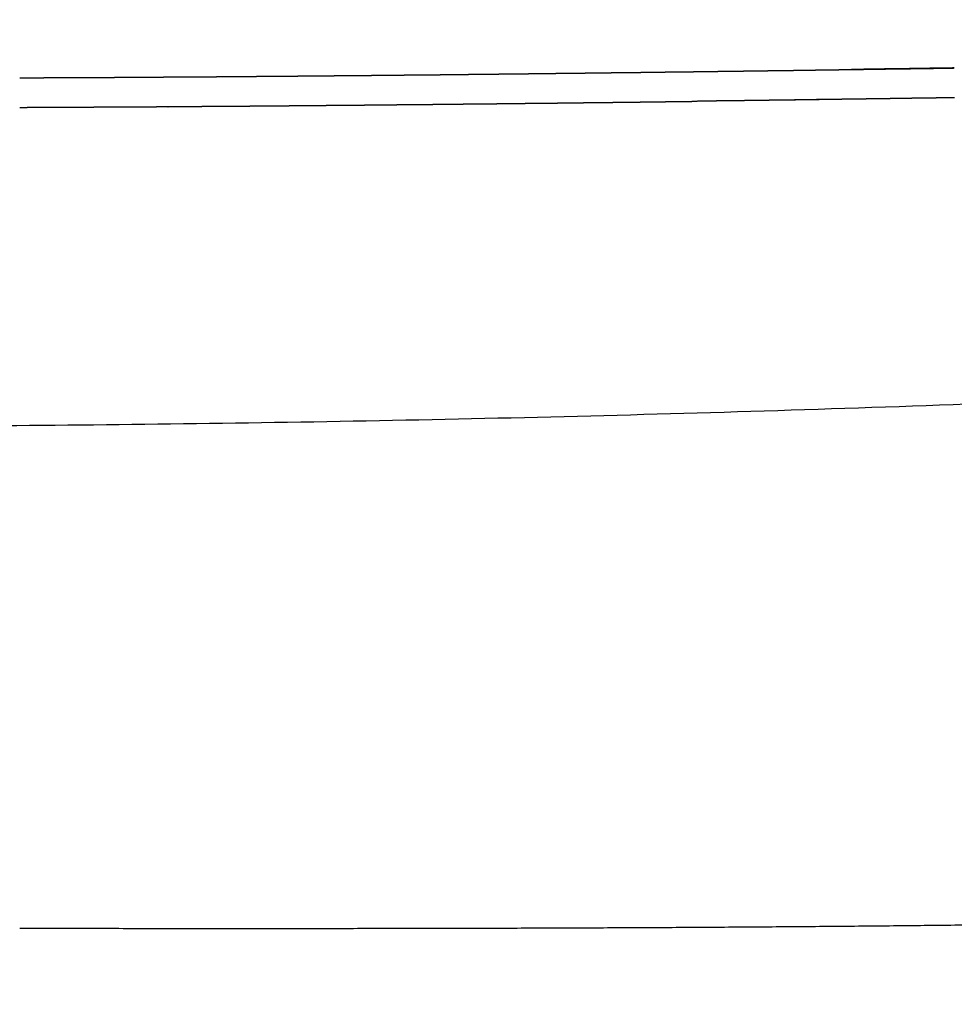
# Model space of a CAD drawing. Header units: millimetres. Extents: x -31695 to -21550, y -3481 to 7253.
# Tile 543 of 656: x -31130 to -31005, y 5373 to 5504. Entities that reach past the tile are written whole.
import ezdxf

# ---------------------------------------------------------------- set-up
doc = ezdxf.new("R2010")
doc.units = ezdxf.units.MM
doc.layers.add('2d', color=7, linetype='Continuous', true_color=0x000000)

msp = doc.modelspace()

# ---------------------------------------------------------------- linework, layer by layer
at = {"layer": '2d'}
for points, degree, knots in [([(-30699.37, 5561.54), (-30698.52, 5560.54), (-30696.33, 5557.23), (-30694.87, 5555.06), (-30693.6, 5552.68), (-30692.33, 5550.31), (-30691.24, 5547.71), (-30690.16, 5545.11), (-30689.24, 5542.27), (-30688.31, 5539.42), (-30687.55, 5536.33), (-30686.78, 5533.23), (-30686.86, 5533.17), (-30686.93, 5533.1), (-30686.31, 5529.74), (-30685.68, 5526.37), (-30685.18, 5522.72), (-30684.67, 5519.07), (-30684.28, 5515.11), (-30683.89, 5511.16), (-30683.6, 5506.89), (-30683.31, 5502.62), (-30683.1, 5498.02), (-30682.89, 5493.42), (-30682.75, 5488.47), (-30682.61, 5483.52), (-30682.52, 5478.21), (-30682.44, 5472.9), (-30682.39, 5467.21), (-30682.35, 5461.53), (-30682.33, 5455.45), (-30682.32, 5449.37), (-30682.32, 5442.88), (-30682.32, 5436.4), (-30682.32, 5429.5), (-30682.32, 5422.6), (-30682.32, 5415.3), (-30682.32, 5408), (-30682.32, 5400.34), (-30682.32, 5392.67), (-30682.32, 5384.67), (-30682.32, 5376.67), (-30682.32, 5368.35), (-30682.32, 5360.03), (-30682.32, 5351.43), (-30682.32, 5342.83), (-30682.32, 5333.97), (-30682.32, 5325.11), (-30682.32, 5316.02), (-30682.32, 5306.93), (-30682.32, 5297.64), (-30682.32, 5288.34), (-30682.32, 5278.87), (-30682.32, 5269.41), (-30682.32, 5259.79), (-30682.32, 5250.17), (-30682.32, 5240.44), (-30682.32, 5230.7), (-30682.32, 5220.87), (-30682.32, 5211.04), (-30682.32, 5201.14), (-30682.32, 5191.25), (-30682.32, 5181.31), (-30682.32, 5171.38), (-30682.32, 5161.43), (-30682.32, 5151.49), (-30682.32, 5141.56), (-30682.32, 5131.63), (-30682.32, 5121.74), (-30682.32, 5111.85), (-30682.32, 5102.03), (-30682.32, 5092.21), (-30682.32, 5082.48), (-30682.32, 5072.74), (-30682.32, 5063.12), (-30682.32, 5053.51), (-30682.32, 5044.02), (-30682.32, 5034.54), (-30682.32, 5025.23), (-30682.32, 5015.91), (-30682.32, 5006.78), (-30682.32, 4997.64), (-30682.32, 4988.72), (-30682.32, 4979.8), (-30682.32, 4971.12), (-30682.32, 4962.44), (-30682.32, 4954.01), (-30682.32, 4945.59), (-30682.32, 4937.45), (-30682.32, 4929.31), (-30682.32, 4921.47), (-30682.32, 4913.64), (-30682.32, 4906.14), (-30682.32, 4898.64), (-30682.32, 4891.5), (-30682.32, 4884.36), (-30682.32, 4877.6), (-30682.32, 4870.84), (-30682.32, 4864.48), (-30682.32, 4858.12), (-30682.33, 4852.15), (-30682.35, 4846.18), (-30682.39, 4840.6), (-30682.44, 4835.01), (-30682.52, 4829.79), (-30682.61, 4824.57), (-30682.75, 4819.71), (-30682.89, 4814.85), (-30683.1, 4810.33), (-30683.31, 4805.81), (-30683.6, 4801.63), (-30683.89, 4797.44), (-30684.28, 4793.57), (-30684.68, 4789.71), (-30685.18, 4786.14), (-30686.15, 4779.18), (-30686.78, 4775.91), (-30687.55, 4772.93), (-30688.32, 4769.94), (-30689.24, 4767.23), (-30690.16, 4764.51), (-30691.25, 4762.05), (-30692.33, 4759.59), (-30693.6, 4757.38), (-30694.87, 4755.16), (-30696.34, 4753.18), (-30697.8, 4751.2), (-30699.47, 4749.43), (-30701.15, 4747.67), (-30703.04, 4746.11), (-30704.94, 4744.56), (-30707.07, 4743.2), (-30709.21, 4741.83), (-30711.59, 4740.65), (-30713.97, 4739.47), (-30716.62, 4738.46), (-30719.27, 4737.45), (-30722.19, 4736.6), (-30725.12, 4735.74), (-30728.33, 4735.03), (-30738.73, 4733.29), (-30742.57, 4732.83), (-30746.41, 4732.36), (-30750.58, 4732), (-30754.75, 4731.63), (-30759.27, 4731.36), (-30763.79, 4731.09), (-30768.67, 4730.89), (-30773.55, 4730.7), (-30778.8, 4730.57), (-30784.05, 4730.44), (-30789.69, 4730.36), (-30795.33, 4730.28), (-30801.37, 4730.24), (-30807.41, 4730.2), (-30813.87, 4730.18), (-30820.32, 4730.17), (-30827.21, 4730.17), (-30834.09, 4730.17), (-30841.41, 4730.17), (-30848.73, 4730.17), (-30856.46, 4730.17), (-30864.18, 4730.17), (-30872.29, 4730.17), (-30880.39, 4730.17), (-30888.83, 4730.17), (-30897.28, 4730.17), (-30906.03, 4730.17), (-30914.79, 4730.17), (-30923.82, 4730.17), (-30932.84, 4730.17), (-30942.12, 4730.17), (-30951.39, 4730.18), (-30960.87, 4730.18), (-30970.35, 4730.18), (-30980, 4730.18), (-30989.66, 4730.18), (-30999.45, 4730.18), (-31009.25, 4730.18), (-31019.16, 4730.18), (-31029.06, 4730.18), (-31039.04, 4730.18), (-31049.03, 4730.18), (-31059.05, 4730.18), (-31069.07, 4730.18), (-31079.1, 4730.18), (-31089.14, 4730.18), (-31099.14, 4730.18), (-31109.15, 4730.18), (-31119.1, 4730.18), (-31129.05, 4730.18), (-31138.91, 4730.18), (-31148.77, 4730.18), (-31158.52, 4730.18), (-31168.27, 4730.18), (-31177.9, 4730.18), (-31187.53, 4730.18), (-31197.02, 4730.18), (-31206.51, 4730.18), (-31215.84, 4730.18), (-31225.17, 4730.18), (-31234.33, 4730.18), (-31243.49, 4730.18), (-31252.46, 4730.18), (-31261.43, 4730.18), (-31270.2, 4730.18), (-31278.96, 4730.18), (-31287.51, 4730.18), (-31296.05, 4730.18), (-31304.36, 4730.17), (-31312.67, 4730.17), (-31320.72, 4730.17), (-31328.78, 4730.17), (-31336.56, 4730.17), (-31344.34, 4730.17), (-31351.84, 4730.17), (-31359.34, 4730.17), (-31366.54, 4730.17), (-31373.73, 4730.17), (-31379.53, 4730.17), (-31385.32, 4730.17)], 2, [-72.510158, -72.510158, -72.510158, -72, -70, -70, -69, -69, -68, -68, -67, -67, -66, -66, -65, -65, -64, -64, -63, -63, -62, -62, -61, -61, -60, -60, -59, -59, -58, -58, -57, -57, -56, -56, -55, -55, -54, -54, -53, -53, -52, -52, -51, -51, -50, -50, -49, -49, -48, -48, -47, -47, -46, -46, -45, -45, -44, -44, -43, -43, -42, -42, -41, -41, -40, -40, -39, -39, -38, -38, -37, -37, -36, -36, -35, -35, -34, -34, -33, -33, -32, -32, -31, -31, -30, -30, -29, -29, -28, -28, -27, -27, -26, -26, -25, -25, -24, -24, -23, -23, -22, -22, -21, -21, -20, -20, -19, -19, -18, -18, -17, -17, -16, -16, -15, -15, -14, -12, -12, -11, -11, -10, -10, -9, -9, -8, -8, -7, -7, -6, -6, -5, -5, -4, -4, -3, -3, -2, -2, -1, 0.25, 2, 2, 3, 3, 4, 4, 5, 5, 6, 6, 7, 7, 8, 8, 9, 9, 10, 10, 11, 11, 12, 12, 13, 13, 14, 14, 15, 15, 16, 16, 17, 17, 18, 18, 19, 19, 20, 20, 21, 21, 22, 22, 23, 23, 24, 24, 25, 25, 26, 26, 27, 27, 28, 28, 29, 29, 30, 30, 31, 31, 32, 32, 33, 33, 34, 34, 35, 35, 36, 36, 37, 37, 38, 38, 39, 39, 40, 40, 41, 41, 41.842249, 41.842249, 41.842249]), ([(-31004.68, 5494.01), (-31004.93, 5494), (-31005.19, 5494), (-31005.44, 5494), (-31005.69, 5493.99), (-31005.95, 5493.99), (-31006.2, 5493.98), (-31006.46, 5493.98), (-31006.71, 5493.98), (-31006.96, 5493.97), (-31007.22, 5493.97), (-31007.47, 5493.97), (-31007.73, 5493.96), (-31007.98, 5493.96), (-31008.24, 5493.95), (-31008.49, 5493.95), (-31008.75, 5493.95), (-31009, 5493.94), (-31009.26, 5493.94), (-31009.51, 5493.94), (-31009.77, 5493.93), (-31010.02, 5493.93), (-31010.28, 5493.93), (-31010.53, 5493.92), (-31010.79, 5493.92), (-31011.04, 5493.91), (-31011.3, 5493.91), (-31011.55, 5493.91), (-31011.81, 5493.9), (-31012.06, 5493.9), (-31012.32, 5493.9), (-31012.57, 5493.89), (-31012.83, 5493.89), (-31013.08, 5493.89), (-31013.34, 5493.88), (-31013.59, 5493.88), (-31013.85, 5493.87), (-31014.1, 5493.87), (-31014.36, 5493.87), (-31014.61, 5493.86), (-31014.87, 5493.86), (-31015.13, 5493.86), (-31015.38, 5493.85), (-31015.64, 5493.85), (-31015.89, 5493.85), (-31016.15, 5493.84), (-31016.41, 5493.84), (-31016.66, 5493.83), (-31016.92, 5493.83), (-31017.18, 5493.83), (-31017.43, 5493.82), (-31017.69, 5493.82), (-31017.94, 5493.82), (-31018.2, 5493.81), (-31018.46, 5493.81), (-31018.71, 5493.81), (-31018.97, 5493.8), (-31019.23, 5493.8), (-31019.48, 5493.8), (-31019.74, 5493.79), (-31020, 5493.79), (-31020.25, 5493.78), (-31020.51, 5493.78), (-31020.77, 5493.78), (-31021.02, 5493.77), (-31021.28, 5493.77), (-31021.54, 5493.77), (-31021.79, 5493.76), (-31022.05, 5493.76), (-31022.31, 5493.76), (-31022.56, 5493.75), (-31022.82, 5493.75), (-31023.08, 5493.75), (-31023.34, 5493.74), (-31023.59, 5493.74), (-31023.85, 5493.74), (-31024.11, 5493.73), (-31024.37, 5493.73), (-31024.62, 5493.72), (-31024.88, 5493.72), (-31025.14, 5493.72), (-31025.4, 5493.71), (-31025.65, 5493.71), (-31025.91, 5493.71), (-31026.17, 5493.7), (-31026.43, 5493.7), (-31026.69, 5493.7), (-31026.94, 5493.69), (-31027.2, 5493.69), (-31027.46, 5493.69), (-31027.72, 5493.68), (-31027.97, 5493.68), (-31028.23, 5493.68), (-31028.49, 5493.67), (-31028.75, 5493.67), (-31029.01, 5493.67), (-31029.26, 5493.66), (-31029.52, 5493.66), (-31029.78, 5493.65), (-31030.04, 5493.65), (-31030.3, 5493.65), (-31030.55, 5493.64), (-31030.81, 5493.64), (-31031.07, 5493.64), (-31031.33, 5493.63), (-31031.59, 5493.63), (-31031.85, 5493.63), (-31032.11, 5493.62), (-31032.36, 5493.62), (-31032.62, 5493.62), (-31032.88, 5493.61), (-31033.14, 5493.61), (-31033.4, 5493.61), (-31033.66, 5493.6), (-31033.92, 5493.6), (-31034.18, 5493.6), (-31034.43, 5493.59), (-31034.69, 5493.59), (-31034.95, 5493.59), (-31035.21, 5493.58), (-31035.47, 5493.58), (-31035.73, 5493.58), (-31035.99, 5493.57), (-31036.25, 5493.57), (-31036.51, 5493.57), (-31036.76, 5493.56), (-31037.02, 5493.56), (-31037.28, 5493.56), (-31037.54, 5493.55), (-31037.8, 5493.55), (-31038.06, 5493.55), (-31038.32, 5493.54), (-31038.58, 5493.54), (-31038.84, 5493.54), (-31039.07, 5493.53)], 2, [195.981782, 195.981782, 195.981782, 196.996603, 196.996603, 198.011424, 198.011424, 199.026246, 199.026246, 200.041067, 200.041067, 201.055888, 201.055888, 202.07071, 202.07071, 203.085531, 203.085531, 204.100352, 204.100352, 205.115174, 205.115174, 206.129995, 206.129995, 207.144816, 207.144816, 208.159638, 208.159638, 209.174459, 209.174459, 210.18928, 210.18928, 211.204102, 211.204102, 212.218923, 212.218923, 213.233744, 213.233744, 214.248566, 214.248566, 215.263387, 215.263387, 216.278208, 216.278208, 217.29303, 217.29303, 218.307851, 218.307851, 219.322672, 219.322672, 220.337494, 220.337494, 221.352315, 221.352315, 222.367136, 222.367136, 223.381958, 223.381958, 224.396779, 224.396779, 225.4116, 225.4116, 226.426422, 226.426422, 227.441243, 227.441243, 228.456064, 228.456064, 229.470886, 229.470886, 230.485707, 230.485707, 231.500528, 231.500528, 232.51535, 232.51535, 233.530171, 233.530171, 234.544992, 234.544992, 235.559814, 235.559814, 236.574635, 236.574635, 237.589456, 237.589456, 238.604278, 238.604278, 239.619099, 239.619099, 240.633921, 240.633921, 241.648742, 241.648742, 242.663563, 242.663563, 243.678385, 243.678385, 244.693206, 244.693206, 245.708027, 245.708027, 246.722849, 246.722849, 247.73767, 247.73767, 248.752491, 248.752491, 249.767313, 249.767313, 250.782134, 250.782134, 251.796955, 251.796955, 252.811777, 252.811777, 253.826598, 253.826598, 254.841419, 254.841419, 255.856241, 255.856241, 256.871062, 256.871062, 257.885883, 257.885883, 258.900705, 258.900705, 259.915526, 259.915526, 260.930347, 260.930347, 261.945169, 261.945169, 262.95999, 262.95999, 263.974811, 263.974811, 263.974811]), ([(-30754.24, 5432.6), (-30754.31, 5432.27), (-30754.39, 5431.93), (-30754.46, 5431.59), (-30754.53, 5431.25), (-30754.6, 5430.92), (-30754.77, 5430.24), (-30754.94, 5429.56), (-30755.11, 5428.88), (-30755.29, 5428.2), (-30755.46, 5427.52), (-30755.65, 5426.88), (-30755.84, 5426.25), (-30756.03, 5425.61), (-30756.22, 5424.97), (-30756.41, 5424.33), (-30756.62, 5423.73), (-30756.83, 5423.13), (-30757.04, 5422.53), (-30757.25, 5421.94), (-30757.47, 5421.34), (-30757.7, 5420.78), (-30757.94, 5420.22), (-30758.18, 5419.66), (-30758.41, 5419.1), (-30758.65, 5418.54), (-30758.91, 5418.02), (-30759.18, 5417.49), (-30759.44, 5416.97), (-30759.71, 5416.45), (-30759.97, 5415.93), (-30760.26, 5415.44), (-30760.56, 5414.96), (-30760.85, 5414.47), (-30761.14, 5413.98), (-30761.44, 5413.5), (-30761.52, 5413.39), (-30761.6, 5413.28), (-30761.68, 5413.17), (-30761.76, 5413.06), (-30761.84, 5412.95), (-30761.9, 5412.84), (-30761.97, 5412.74), (-30762.04, 5412.63), (-30762.1, 5412.52), (-30762.17, 5412.42), (-30762.5, 5411.97), (-30762.83, 5411.53), (-30763.16, 5411.09), (-30763.49, 5410.64), (-30763.82, 5410.2), (-30764.19, 5409.79), (-30764.55, 5409.39), (-30764.92, 5408.98), (-30765.28, 5408.57), (-30765.65, 5408.16), (-30767.48, 5406.12), (-30769.31, 5404.08), (-30774.74, 5401.97), (-30777.15, 5400.4), (-30779.68, 5399.06), (-30783.91, 5396.82), (-30788.98, 5394.96), (-30794.69, 5393.45), (-30806.93, 5391.02), (-30820, 5389.67), (-30828.33, 5389.11), (-30851.75, 5387.92), (-30895.06, 5385.99), (-30921.1, 5385), (-30974.66, 5383.48), (-31038.53, 5382.94), (-31068.27, 5382.84), (-31098.87, 5382.84), (-31129.73, 5382.89)], 5, [-9.934132, -9.934132, -9.934132, -9.934132, -9.934132, -9.934132, -9.465336, -9.465336, -9.465336, -9.465336, -9.465336, -8.465336, -8.465336, -8.465336, -8.465336, -8.465336, -7.465336, -7.465336, -7.465336, -7.465336, -7.465336, -6.465336, -6.465336, -6.465336, -6.465336, -6.465336, -5.465336, -5.465336, -5.465336, -5.465336, -5.465336, -4.465336, -4.465336, -4.465336, -4.465336, -4.465336, -3.465336, -3.465336, -3.465336, -3.465336, -3.465336, -3.221575, -3.221575, -3.221575, -3.221575, -3.221575, -3, -3, -3, -3, -3, -2, -2, -2, -2, -2, -1, -1, -1, -1, -1, 0, 0, 0, 0, 0, 9.082485, 9.082485, 9.082485, 18.164971, 18.164971, 18.164971, 27.247456, 27.247456, 27.247456, 34.477802, 34.477802, 34.477802, 34.477802, 34.477802, 34.477802])]:
    msp.add_open_spline(points, degree=degree, knots=knots, dxfattribs=at)
at = {"layer": '2d', "linetype": 'Continuous'}
for points, knots in [([(-31039.14, 5497.5), (-31038.88, 5497.5), (-31038.62, 5497.51), (-31038.36, 5497.51), (-31038.1, 5497.51), (-31037.84, 5497.52), (-31037.58, 5497.52), (-31037.32, 5497.52), (-31037.06, 5497.53), (-31036.8, 5497.53), (-31036.55, 5497.53), (-31036.29, 5497.54), (-31036.03, 5497.54), (-31035.77, 5497.55), (-31035.51, 5497.55), (-31035.25, 5497.55), (-31034.99, 5497.56), (-31034.73, 5497.56), (-31034.48, 5497.56), (-31034.22, 5497.57), (-31033.96, 5497.57), (-31033.7, 5497.57), (-31033.44, 5497.58), (-31033.18, 5497.58), (-31032.92, 5497.58), (-31032.66, 5497.59), (-31032.41, 5497.59), (-31032.15, 5497.59), (-31031.89, 5497.6), (-31031.63, 5497.6), (-31031.37, 5497.6), (-31031.11, 5497.61), (-31030.86, 5497.61), (-31030.6, 5497.61), (-31030.34, 5497.62), (-31030.08, 5497.62), (-31029.82, 5497.62), (-31029.57, 5497.63), (-31029.31, 5497.63), (-31029.05, 5497.64), (-31028.79, 5497.64), (-31028.53, 5497.64), (-31028.28, 5497.65), (-31028.02, 5497.65), (-31027.76, 5497.65), (-31027.5, 5497.66), (-31027.25, 5497.66), (-31026.99, 5497.66), (-31026.73, 5497.67), (-31026.47, 5497.67), (-31026.21, 5497.67), (-31025.96, 5497.68), (-31025.7, 5497.68), (-31025.44, 5497.68), (-31025.18, 5497.69), (-31024.93, 5497.69), (-31024.67, 5497.69), (-31024.41, 5497.7), (-31024.15, 5497.7), (-31023.9, 5497.71), (-31023.64, 5497.71), (-31023.38, 5497.71), (-31023.13, 5497.72), (-31022.87, 5497.72), (-31022.61, 5497.72), (-31022.35, 5497.73), (-31022.1, 5497.73), (-31021.84, 5497.73), (-31021.58, 5497.74), (-31021.33, 5497.74), (-31021.07, 5497.74), (-31020.81, 5497.75), (-31020.56, 5497.75), (-31020.3, 5497.76), (-31020.04, 5497.76), (-31019.79, 5497.76), (-31019.53, 5497.77), (-31019.28, 5497.77), (-31019.02, 5497.77), (-31018.76, 5497.78), (-31018.51, 5497.78), (-31018.25, 5497.78), (-31017.99, 5497.79), (-31017.74, 5497.79), (-31017.48, 5497.8), (-31017.23, 5497.8), (-31016.97, 5497.8), (-31016.71, 5497.81), (-31016.46, 5497.81), (-31016.2, 5497.81), (-31015.94, 5497.82), (-31015.69, 5497.82), (-31015.43, 5497.82), (-31015.18, 5497.83), (-31014.92, 5497.83), (-31014.67, 5497.84), (-31014.41, 5497.84), (-31014.15, 5497.84), (-31013.9, 5497.85), (-31013.64, 5497.85), (-31013.39, 5497.85), (-31013.13, 5497.86), (-31012.88, 5497.86), (-31012.62, 5497.86), (-31012.37, 5497.87), (-31012.11, 5497.87), (-31011.86, 5497.88), (-31011.6, 5497.88), (-31011.35, 5497.88), (-31011.09, 5497.89), (-31010.84, 5497.89), (-31010.58, 5497.89), (-31010.33, 5497.9), (-31010.08, 5497.9), (-31009.82, 5497.9), (-31009.57, 5497.91), (-31009.31, 5497.91), (-31009.06, 5497.92), (-31008.8, 5497.92), (-31008.55, 5497.92), (-31008.29, 5497.93), (-31008.04, 5497.93), (-31007.78, 5497.93), (-31007.53, 5497.94), (-31007.27, 5497.94), (-31007.02, 5497.95), (-31006.77, 5497.95), (-31006.51, 5497.95), (-31006.26, 5497.96), (-31006, 5497.96), (-31005.75, 5497.96), (-31005.5, 5497.97), (-31005.24, 5497.97), (-31004.99, 5497.97), (-31004.71, 5497.99), (-31004.96, 5497.98), (-31005.21, 5497.98), (-31005.47, 5497.98), (-31005.72, 5497.97), (-31005.97, 5497.97), (-31006.23, 5497.96), (-31006.48, 5497.96), (-31006.73, 5497.96), (-31006.99, 5497.95), (-31007.24, 5497.95), (-31007.5, 5497.94), (-31007.75, 5497.94), (-31008.01, 5497.94), (-31008.26, 5497.93), (-31008.52, 5497.93), (-31008.77, 5497.93), (-31009.02, 5497.92), (-31009.28, 5497.92), (-31009.53, 5497.91), (-31009.79, 5497.91), (-31010.04, 5497.91), (-31010.3, 5497.9), (-31010.55, 5497.9), (-31010.81, 5497.89), (-31011.06, 5497.89), (-31011.32, 5497.89), (-31011.57, 5497.88), (-31011.83, 5497.88), (-31012.08, 5497.88), (-31012.34, 5497.87), (-31012.59, 5497.87), (-31012.85, 5497.86), (-31013.1, 5497.86), (-31013.36, 5497.86), (-31013.61, 5497.85), (-31013.87, 5497.85), (-31014.12, 5497.85), (-31014.38, 5497.84), (-31014.63, 5497.84), (-31014.89, 5497.83), (-31015.15, 5497.83), (-31015.4, 5497.83), (-31015.66, 5497.82), (-31015.91, 5497.82), (-31016.17, 5497.82), (-31016.43, 5497.81), (-31016.68, 5497.81), (-31016.94, 5497.8), (-31017.2, 5497.8), (-31017.45, 5497.8), (-31017.71, 5497.79), (-31017.96, 5497.79), (-31018.22, 5497.79), (-31018.48, 5497.78)], [224, 224, 224, 225, 225, 226, 226, 227, 227, 228, 228, 229, 229, 230, 230, 231, 231, 232, 232, 233, 233, 234, 234, 235, 235, 236, 236, 237, 237, 238, 238, 239, 239, 240, 240, 241, 241, 242, 242, 243, 243, 244, 244, 245, 245, 246, 246, 247, 247, 248, 248, 249, 249, 250, 250, 251, 251, 252, 252, 253, 253, 254, 254, 255, 255, 256, 256, 257, 257, 258, 258, 259, 259, 260, 260, 261, 261, 262, 262, 263, 263, 264, 264, 265, 265, 266, 266, 267, 267, 268, 268, 269, 269, 270, 270, 271, 271, 272.000586, 272.000586, 273, 273, 274, 274, 275, 275, 276, 276, 277, 277, 278, 278, 279, 279, 280, 280, 281, 281, 282, 282, 283, 283, 284, 284, 285, 285, 286, 286, 287, 287, 288, 288, 289, 289, 290, 290, 292, 292, 293, 293, 294, 294, 295, 295, 296, 296, 297, 297, 298, 298, 299, 299, 300, 300, 301, 301, 302, 302, 303, 303, 304, 304, 305, 305, 306, 306, 307, 307, 308, 308, 309, 309, 310, 310, 311, 311, 312, 312, 313, 313, 314, 314, 315, 315, 316, 316, 317, 317, 318, 318, 319, 319, 319]), ([(-31129.73, 5496.67), (-31129.59, 5496.67), (-31129.46, 5496.67), (-31129.2, 5496.67), (-31128.94, 5496.68), (-31128.69, 5496.68), (-31128.43, 5496.68), (-31128.18, 5496.68), (-31127.92, 5496.68), (-31127.67, 5496.68), (-31127.41, 5496.68), (-31127.15, 5496.68), (-31126.9, 5496.68), (-31126.64, 5496.69), (-31126.39, 5496.69), (-31126.13, 5496.69), (-31125.87, 5496.69), (-31125.62, 5496.69), (-31125.36, 5496.69), (-31125.11, 5496.69), (-31124.85, 5496.69), (-31124.59, 5496.69), (-31124.34, 5496.7), (-31124.08, 5496.7), (-31123.82, 5496.7), (-31123.57, 5496.7), (-31123.31, 5496.7), (-31123.06, 5496.7), (-31122.8, 5496.7), (-31122.54, 5496.7), (-31122.29, 5496.71), (-31122.03, 5496.71), (-31121.77, 5496.71), (-31121.52, 5496.71), (-31121.26, 5496.71), (-31121, 5496.71), (-31120.74, 5496.71), (-31120.49, 5496.72), (-31120.23, 5496.72), (-31119.97, 5496.72), (-31119.72, 5496.72), (-31119.46, 5496.72), (-31119.2, 5496.72), (-31118.94, 5496.72), (-31118.69, 5496.73), (-31118.43, 5496.73), (-31118.17, 5496.73), (-31117.91, 5496.73), (-31117.66, 5496.73), (-31117.4, 5496.73), (-31117.14, 5496.73), (-31116.88, 5496.74), (-31116.63, 5496.74), (-31116.37, 5496.74), (-31116.11, 5496.74), (-31115.85, 5496.74), (-31115.6, 5496.74), (-31115.34, 5496.74), (-31115.08, 5496.75), (-31114.82, 5496.75), (-31114.57, 5496.75), (-31114.31, 5496.75), (-31114.05, 5496.75), (-31113.79, 5496.75), (-31113.53, 5496.76), (-31113.28, 5496.76), (-31113.02, 5496.76), (-31112.76, 5496.76), (-31112.5, 5496.76), (-31112.24, 5496.76), (-31111.99, 5496.77), (-31111.73, 5496.77), (-31111.47, 5496.77), (-31111.21, 5496.77), (-31110.95, 5496.77), (-31110.69, 5496.77), (-31110.43, 5496.78), (-31110.18, 5496.78), (-31109.92, 5496.78), (-31109.66, 5496.78), (-31109.4, 5496.78), (-31109.14, 5496.78), (-31108.88, 5496.79), (-31108.62, 5496.79), (-31108.37, 5496.79), (-31108.11, 5496.79), (-31107.85, 5496.79), (-31107.59, 5496.79), (-31107.33, 5496.8), (-31107.07, 5496.8), (-31106.81, 5496.8), (-31106.56, 5496.8), (-31106.3, 5496.8), (-31106.04, 5496.81), (-31105.78, 5496.81), (-31105.52, 5496.81), (-31105.26, 5496.81), (-31105, 5496.81), (-31104.74, 5496.82), (-31104.48, 5496.82), (-31104.22, 5496.82), (-31103.96, 5496.82), (-31103.7, 5496.82), (-31103.45, 5496.82), (-31103.19, 5496.83), (-31102.93, 5496.83), (-31102.67, 5496.83), (-31102.41, 5496.83), (-31102.15, 5496.83), (-31101.89, 5496.84), (-31101.63, 5496.84), (-31101.37, 5496.84), (-31101.11, 5496.84), (-31100.85, 5496.84), (-31100.59, 5496.85), (-31100.33, 5496.85), (-31100.07, 5496.85), (-31099.81, 5496.85), (-31099.55, 5496.85), (-31099.29, 5496.86), (-31099.03, 5496.86), (-31098.77, 5496.86), (-31098.52, 5496.86), (-31098.26, 5496.86), (-31098, 5496.87), (-31097.74, 5496.87), (-31097.48, 5496.87), (-31097.22, 5496.87), (-31096.96, 5496.88), (-31096.7, 5496.88), (-31096.44, 5496.88), (-31096.18, 5496.88), (-31095.92, 5496.88), (-31095.66, 5496.89), (-31095.4, 5496.89), (-31095.14, 5496.89), (-31094.88, 5496.89), (-31094.62, 5496.9), (-31094.36, 5496.9), (-31094.1, 5496.9), (-31093.84, 5496.9), (-31093.58, 5496.9), (-31093.32, 5496.91), (-31093.06, 5496.91), (-31092.8, 5496.91), (-31092.53, 5496.91), (-31092.27, 5496.92), (-31092.01, 5496.92), (-31091.75, 5496.92), (-31091.49, 5496.92), (-31091.23, 5496.92), (-31090.97, 5496.93), (-31090.71, 5496.93), (-31090.45, 5496.93), (-31090.19, 5496.93), (-31089.93, 5496.94), (-31089.67, 5496.94), (-31089.41, 5496.94), (-31089.15, 5496.94), (-31088.89, 5496.94), (-31088.63, 5496.95), (-31088.37, 5496.95), (-31088.11, 5496.95), (-31087.85, 5496.95), (-31087.59, 5496.96), (-31087.33, 5496.96), (-31087.07, 5496.96), (-31086.81, 5496.96), (-31086.55, 5496.97), (-31086.29, 5496.97), (-31086.02, 5496.97), (-31085.76, 5496.97), (-31085.5, 5496.98), (-31085.24, 5496.98), (-31084.98, 5496.98), (-31084.72, 5496.98), (-31084.46, 5496.99), (-31084.2, 5496.99), (-31083.94, 5496.99), (-31083.68, 5496.99), (-31083.42, 5497), (-31083.16, 5497), (-31082.9, 5497), (-31082.64, 5497), (-31082.38, 5497.01), (-31082.12, 5497.01), (-31081.85, 5497.01), (-31081.59, 5497.01), (-31081.33, 5497.02), (-31081.07, 5497.02), (-31080.81, 5497.02), (-31080.55, 5497.02), (-31080.29, 5497.03), (-31080.03, 5497.03), (-31079.77, 5497.03), (-31079.51, 5497.03), (-31079.25, 5497.04), (-31078.99, 5497.04), (-31078.72, 5497.04), (-31078.46, 5497.04), (-31078.2, 5497.05), (-31077.94, 5497.05), (-31077.68, 5497.05), (-31077.42, 5497.05), (-31077.16, 5497.06), (-31076.9, 5497.06), (-31076.64, 5497.06), (-31076.38, 5497.07), (-31076.12, 5497.07), (-31075.85, 5497.07), (-31075.59, 5497.07), (-31075.33, 5497.08), (-31075.07, 5497.08), (-31074.81, 5497.08), (-31074.55, 5497.08), (-31074.29, 5497.09), (-31074.03, 5497.09), (-31073.77, 5497.09), (-31073.51, 5497.09), (-31073.25, 5497.1), (-31072.99, 5497.1), (-31072.72, 5497.1), (-31072.46, 5497.11), (-31072.2, 5497.11), (-31071.94, 5497.11), (-31071.68, 5497.11), (-31071.42, 5497.12), (-31071.16, 5497.12), (-31070.9, 5497.12), (-31070.64, 5497.13), (-31070.38, 5497.13), (-31070.11, 5497.13), (-31069.85, 5497.13), (-31069.59, 5497.14), (-31069.33, 5497.14), (-31069.07, 5497.14), (-31068.81, 5497.15), (-31068.55, 5497.15), (-31068.29, 5497.15), (-31068.03, 5497.15), (-31067.77, 5497.16), (-31067.51, 5497.16), (-31067.24, 5497.16), (-31066.98, 5497.17), (-31066.72, 5497.17), (-31066.46, 5497.17), (-31066.2, 5497.17), (-31065.94, 5497.18), (-31065.68, 5497.18), (-31065.42, 5497.18), (-31065.16, 5497.19), (-31064.9, 5497.19), (-31064.64, 5497.19), (-31064.38, 5497.19), (-31064.11, 5497.2), (-31063.85, 5497.2), (-31063.59, 5497.2), (-31063.33, 5497.21), (-31063.07, 5497.21), (-31062.81, 5497.21), (-31062.55, 5497.21), (-31062.29, 5497.22), (-31062.03, 5497.22), (-31061.77, 5497.22), (-31061.51, 5497.23), (-31061.25, 5497.23), (-31060.99, 5497.23), (-31060.72, 5497.24), (-31060.46, 5497.24), (-31060.2, 5497.24), (-31059.94, 5497.24), (-31059.68, 5497.25), (-31059.42, 5497.25), (-31059.16, 5497.25), (-31058.9, 5497.26), (-31058.64, 5497.26), (-31058.38, 5497.26), (-31058.12, 5497.27), (-31057.86, 5497.27), (-31057.6, 5497.27), (-31057.34, 5497.28), (-31057.07, 5497.28), (-31056.81, 5497.28), (-31056.55, 5497.28), (-31056.29, 5497.29), (-31056.03, 5497.29), (-31055.77, 5497.29), (-31055.51, 5497.3), (-31055.25, 5497.3), (-31054.99, 5497.3), (-31054.73, 5497.31), (-31054.47, 5497.31), (-31054.21, 5497.31), (-31053.95, 5497.32), (-31053.69, 5497.32), (-31053.43, 5497.32), (-31053.17, 5497.32), (-31052.91, 5497.33), (-31052.65, 5497.33), (-31052.39, 5497.33), (-31052.13, 5497.34), (-31051.87, 5497.34), (-31051.61, 5497.34), (-31051.35, 5497.35), (-31051.09, 5497.35), (-31050.82, 5497.35), (-31050.56, 5497.36), (-31050.3, 5497.36), (-31050.04, 5497.36), (-31049.78, 5497.37), (-31049.52, 5497.37), (-31049.26, 5497.37), (-31049, 5497.38), (-31048.74, 5497.38), (-31048.48, 5497.38), (-31048.22, 5497.39), (-31047.96, 5497.39), (-31047.7, 5497.39), (-31047.44, 5497.4), (-31047.18, 5497.4), (-31046.92, 5497.4), (-31046.66, 5497.4), (-31046.4, 5497.41), (-31046.14, 5497.41), (-31045.88, 5497.41), (-31045.62, 5497.42), (-31045.36, 5497.42), (-31045.1, 5497.42), (-31044.84, 5497.43), (-31044.59, 5497.43), (-31044.33, 5497.43), (-31044.07, 5497.44), (-31043.81, 5497.44), (-31043.55, 5497.44), (-31043.29, 5497.45), (-31043.03, 5497.45), (-31042.77, 5497.45), (-31042.51, 5497.46), (-31042.25, 5497.46), (-31041.99, 5497.46), (-31041.73, 5497.47), (-31041.47, 5497.47), (-31041.21, 5497.47), (-31040.95, 5497.48), (-31040.69, 5497.48), (-31040.43, 5497.48), (-31040.17, 5497.49), (-31039.91, 5497.49), (-31039.65, 5497.49), (-31039.39, 5497.5), (-31039.14, 5497.5)], [49.46111, 49.46111, 49.46111, 50, 50, 51, 51, 52, 52, 53, 53, 54, 54, 55, 55, 56, 56, 57, 57, 58, 58, 59, 59, 60, 60, 61, 61, 62, 62, 63, 63, 64, 64, 65, 65, 66, 66, 67, 67, 68, 68, 69, 69, 70, 70, 71, 71, 72, 72, 73, 73, 74, 74, 75, 75, 76, 76, 77, 77, 78, 78, 79, 79, 80, 80, 81, 81, 82, 82, 83, 83, 84, 84, 85, 85, 86, 86, 87, 87, 88, 88, 89, 89, 90, 90, 91, 91, 92, 92, 93, 93, 94, 94, 95, 95, 96, 96, 97, 97, 98, 98, 99, 99, 100, 100, 101, 101, 102, 102, 103, 103, 104, 104, 105, 105, 106, 106, 107, 107, 108, 108, 109, 109, 110, 110, 111, 111, 112, 112, 113, 113, 114, 114, 115, 115, 116, 116, 117, 117, 118, 118, 119, 119, 120, 120, 121, 121, 122, 122, 123, 123, 124, 124, 125, 125, 126, 126, 127, 127, 128, 128, 129, 129, 130, 130, 131, 131, 132, 132, 133, 133, 134, 134, 135, 135, 136, 136, 137, 137, 138, 138, 139, 139, 140, 140, 141, 141, 142, 142, 143, 143, 144, 144, 145, 145, 146, 146, 147, 147, 148, 148, 149, 149, 150, 150, 151, 151, 152, 152, 153, 153, 154, 154, 155, 155, 156, 156, 157, 157, 158, 158, 159, 159, 160, 160, 161, 161, 162, 162, 163, 163, 164, 164, 165, 165, 166, 166, 167, 167, 168, 168, 169, 169, 170, 170, 171, 171, 172, 172, 173, 173, 174, 174, 175, 175, 176, 176, 177, 177, 178, 178, 179, 179, 180, 180, 181, 181, 182, 182, 183, 183, 184, 184, 185, 185, 186, 186, 187, 187, 188, 188, 189, 189, 190, 190, 191, 191, 192, 192, 193, 193, 194, 194, 195, 195, 196, 196, 197, 197, 198, 198, 199, 199, 200, 200, 201, 201, 202, 202, 203, 203, 204, 204, 205, 205, 206, 206, 207, 207, 208, 208, 209, 209, 210, 210, 211, 211, 212, 212, 213, 213, 214, 214, 215, 215, 216, 216, 217, 217, 218, 218, 219, 219, 220, 220, 221, 221, 222, 222, 223, 223, 224, 224, 224]), ([(-31022.61, 5497.72), (-31022.6, 5497.72), (-31022.58, 5497.72), (-31022.34, 5497.73), (-31022.1, 5497.73)], [33.9430929, 33.9430929, 33.9430929, 34, 34, 34.9425987, 34.9425987, 34.9425987]), ([(-31129.73, 5492.72), (-31129.59, 5492.72), (-31129.45, 5492.72), (-31129.19, 5492.72), (-31128.94, 5492.72), (-31128.68, 5492.72), (-31128.42, 5492.73), (-31128.17, 5492.73), (-31127.91, 5492.73), (-31127.66, 5492.73), (-31127.4, 5492.73), (-31127.14, 5492.73), (-31126.89, 5492.73), (-31126.63, 5492.73), (-31126.38, 5492.73)], [9.445662, 9.445662, 9.445662, 10, 10, 11, 11, 12, 12, 13, 13, 14, 14, 15, 15, 16, 16, 16]), ([(-31126.38, 5492.73), (-31126.12, 5492.74), (-31125.86, 5492.74), (-31125.61, 5492.74), (-31125.35, 5492.74), (-31125.1, 5492.74), (-31124.84, 5492.74), (-31124.58, 5492.74), (-31124.33, 5492.74), (-31124.07, 5492.74), (-31123.82, 5492.75), (-31123.56, 5492.75), (-31123.3, 5492.75), (-31123.05, 5492.75), (-31122.79, 5492.75), (-31122.53, 5492.75), (-31122.28, 5492.75)], [8, 8, 8, 9, 9, 10, 10, 11, 11, 12, 12, 13, 13, 14, 14, 15, 15, 16, 16, 16]), ([(-31122.28, 5492.75), (-31122.02, 5492.75), (-31121.76, 5492.76), (-31121.51, 5492.76), (-31121.25, 5492.76), (-31120.99, 5492.76), (-31120.73, 5492.76), (-31120.48, 5492.76), (-31120.22, 5492.76), (-31119.96, 5492.76), (-31119.7, 5492.77), (-31119.45, 5492.77), (-31119.19, 5492.77), (-31118.93, 5492.77), (-31118.68, 5492.77), (-31118.42, 5492.77), (-31118.16, 5492.77)], [8, 8, 8, 9, 9, 10, 10, 11, 11, 12, 12, 13, 13, 14, 14, 15, 15, 16, 16, 16]), ([(-31118.16, 5492.77), (-31117.9, 5492.78), (-31117.65, 5492.78), (-31117.39, 5492.78), (-31117.13, 5492.78), (-31116.87, 5492.78), (-31116.62, 5492.78), (-31116.36, 5492.78), (-31116.1, 5492.79), (-31115.84, 5492.79), (-31115.59, 5492.79), (-31115.33, 5492.79), (-31115.07, 5492.79), (-31114.81, 5492.79), (-31114.55, 5492.79), (-31114.3, 5492.8), (-31114.04, 5492.8)], [8, 8, 8, 9, 9, 10, 10, 11, 11, 12, 12, 13, 13, 14, 14, 15, 15, 16, 16, 16]), ([(-31114.04, 5492.8), (-31113.78, 5492.8), (-31113.52, 5492.8), (-31113.26, 5492.8), (-31113.01, 5492.8), (-31112.75, 5492.81), (-31112.49, 5492.81), (-31112.23, 5492.81), (-31111.97, 5492.81), (-31111.71, 5492.81), (-31111.45, 5492.81), (-31111.2, 5492.82), (-31110.94, 5492.82), (-31110.68, 5492.82), (-31110.42, 5492.82), (-31110.16, 5492.82), (-31109.9, 5492.82)], [8, 8, 8, 9, 9, 10, 10, 11, 11, 12, 12, 13, 13, 14, 14, 15, 15, 16, 16, 16]), ([(-31109.9, 5492.82), (-31109.64, 5492.83), (-31109.39, 5492.83), (-31109.13, 5492.83), (-31108.87, 5492.83), (-31108.61, 5492.83), (-31108.35, 5492.83), (-31108.09, 5492.84), (-31107.83, 5492.84), (-31107.58, 5492.84), (-31107.32, 5492.84), (-31107.06, 5492.84), (-31106.8, 5492.84), (-31106.54, 5492.85), (-31106.28, 5492.85), (-31106.02, 5492.85), (-31105.76, 5492.85)], [8, 8, 8, 9, 9, 10, 10, 11, 11, 12, 12, 13, 13, 14, 14, 15, 15, 16, 16, 16]), ([(-31105.76, 5492.85), (-31105.5, 5492.85), (-31105.24, 5492.86), (-31104.99, 5492.86), (-31104.73, 5492.86), (-31104.47, 5492.86), (-31104.21, 5492.86), (-31103.95, 5492.86), (-31103.69, 5492.87), (-31103.43, 5492.87), (-31103.17, 5492.87), (-31102.91, 5492.87), (-31102.65, 5492.87), (-31102.39, 5492.88), (-31102.13, 5492.88), (-31101.87, 5492.88), (-31101.61, 5492.88)], [8, 8, 8, 9, 9, 10, 10, 11, 11, 12, 12, 13, 13, 14, 14, 15, 15, 16, 16, 16]), ([(-31101.61, 5492.88), (-31101.35, 5492.88), (-31101.09, 5492.89), (-31100.83, 5492.89), (-31100.57, 5492.89), (-31100.32, 5492.89), (-31100.06, 5492.89), (-31099.8, 5492.9), (-31099.54, 5492.9), (-31099.28, 5492.9), (-31099.02, 5492.9), (-31098.76, 5492.9), (-31098.5, 5492.91), (-31098.24, 5492.91), (-31097.98, 5492.91), (-31097.72, 5492.91), (-31097.46, 5492.91)], [8, 8, 8, 9, 9, 10, 10, 11, 11, 12, 12, 13, 13, 14, 14, 15, 15, 16, 16, 16]), ([(-31097.46, 5492.91), (-31097.2, 5492.92), (-31096.94, 5492.92), (-31096.68, 5492.92), (-31096.42, 5492.92), (-31096.16, 5492.92), (-31095.9, 5492.93), (-31095.64, 5492.93), (-31095.38, 5492.93), (-31095.12, 5492.93), (-31094.86, 5492.93), (-31094.6, 5492.94), (-31094.34, 5492.94), (-31094.08, 5492.94), (-31093.82, 5492.94), (-31093.56, 5492.95), (-31093.3, 5492.95)], [8, 8, 8, 9, 9, 10, 10, 11, 11, 12, 12, 13, 13, 14, 14, 15, 15, 16, 16, 16]), ([(-31093.3, 5492.95), (-31093.04, 5492.95), (-31092.78, 5492.95), (-31092.52, 5492.95), (-31092.26, 5492.96), (-31091.99, 5492.96), (-31091.73, 5492.96), (-31091.47, 5492.96), (-31091.21, 5492.97), (-31090.95, 5492.97), (-31090.69, 5492.97), (-31090.43, 5492.97), (-31090.17, 5492.97), (-31089.91, 5492.98), (-31089.65, 5492.98), (-31089.39, 5492.98), (-31089.13, 5492.98)], [8, 8, 8, 9, 9, 10, 10, 11, 11, 12, 12, 13, 13, 14, 14, 15, 15, 16, 16, 16]), ([(-31089.13, 5492.98), (-31088.87, 5492.99), (-31088.61, 5492.99), (-31088.35, 5492.99), (-31088.09, 5492.99), (-31087.83, 5493), (-31087.57, 5493), (-31087.31, 5493), (-31087.05, 5493), (-31086.79, 5493), (-31086.52, 5493.01), (-31086.26, 5493.01), (-31086, 5493.01), (-31085.74, 5493.01), (-31085.48, 5493.02), (-31085.22, 5493.02), (-31084.96, 5493.02)], [8, 8, 8, 9, 9, 10, 10, 11, 11, 12, 12, 13, 13, 14, 14, 15, 15, 16, 16, 16]), ([(-31084.96, 5493.02), (-31084.7, 5493.02), (-31084.44, 5493.03), (-31084.18, 5493.03), (-31083.92, 5493.03), (-31083.66, 5493.03), (-31083.4, 5493.04), (-31083.14, 5493.04), (-31082.87, 5493.04), (-31082.61, 5493.04), (-31082.35, 5493.05), (-31082.09, 5493.05), (-31081.83, 5493.05), (-31081.57, 5493.05), (-31081.31, 5493.06), (-31081.05, 5493.06), (-31080.79, 5493.06)], [8, 8, 8, 9, 9, 10, 10, 11, 11, 12, 12, 13, 13, 14, 14, 15, 15, 16, 16, 16]), ([(-31080.79, 5493.06), (-31080.53, 5493.06), (-31080.27, 5493.07), (-31080.01, 5493.07), (-31079.74, 5493.07), (-31079.48, 5493.07), (-31079.22, 5493.08), (-31078.96, 5493.08), (-31078.7, 5493.08), (-31078.44, 5493.08), (-31078.18, 5493.09), (-31077.92, 5493.09), (-31077.66, 5493.09), (-31077.4, 5493.09), (-31077.13, 5493.1), (-31076.87, 5493.1), (-31076.61, 5493.1)], [8, 8, 8, 9, 9, 10, 10, 11, 11, 12, 12, 13, 13, 14, 14, 15, 15, 16, 16, 16]), ([(-31076.61, 5493.1), (-31076.35, 5493.1), (-31076.09, 5493.11), (-31075.83, 5493.11), (-31075.57, 5493.11), (-31075.31, 5493.11), (-31075.05, 5493.12), (-31074.79, 5493.12), (-31074.53, 5493.12), (-31074.26, 5493.13), (-31074, 5493.13), (-31073.74, 5493.13), (-31073.48, 5493.13), (-31073.22, 5493.14), (-31072.96, 5493.14), (-31072.7, 5493.14), (-31072.44, 5493.14)], [8, 8, 8, 9, 9, 10, 10, 11, 11, 12, 12, 13, 13, 14, 14, 15, 15, 16, 16, 16]), ([(-31072.44, 5493.14), (-31072.18, 5493.15), (-31071.92, 5493.15), (-31071.65, 5493.15), (-31071.39, 5493.15), (-31071.13, 5493.16), (-31070.87, 5493.16), (-31070.61, 5493.16), (-31070.35, 5493.17), (-31070.09, 5493.17), (-31069.83, 5493.17), (-31069.57, 5493.17), (-31069.31, 5493.18), (-31069.04, 5493.18), (-31068.78, 5493.18), (-31068.52, 5493.19), (-31068.26, 5493.19)], [8, 8, 8, 9, 9, 10, 10, 11, 11, 12, 12, 13, 13, 14, 14, 15, 15, 16, 16, 16]), ([(-31068.26, 5493.19), (-31068, 5493.19), (-31067.74, 5493.19), (-31067.48, 5493.2), (-31067.22, 5493.2), (-31066.96, 5493.2), (-31066.69, 5493.2), (-31066.43, 5493.21), (-31066.17, 5493.21), (-31065.91, 5493.21), (-31065.65, 5493.22), (-31065.39, 5493.22), (-31065.13, 5493.22), (-31064.87, 5493.22), (-31064.61, 5493.23), (-31064.35, 5493.23), (-31064.09, 5493.23)], [16, 16, 16, 17, 17, 18, 18, 19, 19, 20, 20, 21, 21, 22, 22, 23, 23, 24, 24, 24]), ([(-31064.09, 5493.23), (-31063.82, 5493.24), (-31063.56, 5493.24), (-31063.3, 5493.24), (-31063.04, 5493.24), (-31062.78, 5493.25), (-31062.52, 5493.25), (-31062.26, 5493.25), (-31062, 5493.26), (-31061.74, 5493.26), (-31061.48, 5493.26), (-31061.22, 5493.27), (-31060.95, 5493.27), (-31060.69, 5493.27), (-31060.43, 5493.27), (-31060.17, 5493.28), (-31059.91, 5493.28)], [24, 24, 24, 25, 25, 26, 26, 27, 27, 28, 28, 29, 29, 30, 30, 31, 31, 32, 32, 32]), ([(-31059.91, 5493.28), (-31059.65, 5493.28), (-31059.39, 5493.29), (-31059.13, 5493.29), (-31058.87, 5493.29), (-31058.61, 5493.3), (-31058.35, 5493.3), (-31058.09, 5493.3), (-31057.83, 5493.3), (-31057.56, 5493.31), (-31057.3, 5493.31), (-31057.04, 5493.31), (-31056.78, 5493.32), (-31056.52, 5493.32), (-31056.26, 5493.32), (-31056, 5493.33), (-31055.74, 5493.33)], [32, 32, 32, 33, 33, 34, 34, 35, 35, 36, 36, 37, 37, 38, 38, 39, 39, 40, 40, 40]), ([(-31055.74, 5493.33), (-31055.48, 5493.33), (-31055.22, 5493.33), (-31054.96, 5493.34), (-31054.7, 5493.34), (-31054.44, 5493.34), (-31054.18, 5493.35), (-31053.92, 5493.35), (-31053.66, 5493.35), (-31053.4, 5493.36), (-31053.13, 5493.36), (-31052.87, 5493.36), (-31052.61, 5493.37), (-31052.35, 5493.37), (-31052.09, 5493.37), (-31051.83, 5493.37), (-31051.57, 5493.38)], [40, 40, 40, 41, 41, 42, 42, 43, 43, 44, 44, 45, 45, 46, 46, 47, 47, 48, 48, 48]), ([(-31051.57, 5493.38), (-31051.31, 5493.38), (-31051.05, 5493.38), (-31050.79, 5493.39), (-31050.53, 5493.39), (-31050.27, 5493.39), (-31050.01, 5493.4), (-31049.75, 5493.4), (-31049.49, 5493.4), (-31049.23, 5493.41), (-31048.97, 5493.41), (-31048.71, 5493.41), (-31048.45, 5493.42), (-31048.19, 5493.42), (-31047.93, 5493.42), (-31047.67, 5493.43), (-31047.41, 5493.43)], [48, 48, 48, 49, 49, 50, 50, 51, 51, 52, 52, 53, 53, 54, 54, 55, 55, 56, 56, 56]), ([(-31047.41, 5493.43), (-31047.15, 5493.43), (-31046.89, 5493.43), (-31046.63, 5493.44), (-31046.37, 5493.44), (-31046.11, 5493.44), (-31045.85, 5493.45), (-31045.59, 5493.45), (-31045.33, 5493.45), (-31045.07, 5493.46), (-31044.81, 5493.46), (-31044.55, 5493.46), (-31044.29, 5493.47), (-31044.03, 5493.47), (-31043.77, 5493.47), (-31043.51, 5493.48), (-31043.25, 5493.48)], [56, 56, 56, 57, 57, 58, 58, 59, 59, 60, 60, 61, 61, 62, 62, 63, 63, 64, 64, 64]), ([(-31043.25, 5493.48), (-31042.99, 5493.48), (-31042.73, 5493.49), (-31042.47, 5493.49), (-31042.21, 5493.49), (-31041.95, 5493.5), (-31041.69, 5493.5), (-31041.43, 5493.5), (-31041.17, 5493.51), (-31040.91, 5493.51), (-31040.65, 5493.51), (-31040.39, 5493.52), (-31040.13, 5493.52), (-31039.87, 5493.52), (-31039.61, 5493.53), (-31039.36, 5493.53), (-31039.1, 5493.53)], [64, 64, 64, 65, 65, 66, 66, 67, 67, 68, 68, 69, 69, 70, 70, 71, 71, 72, 72, 72]), ([(-31022.05, 5493.76), (-31022.29, 5493.76), (-31022.54, 5493.75), (-31022.79, 5493.75), (-31023.05, 5493.74), (-31023.31, 5493.74), (-31023.56, 5493.74), (-31023.82, 5493.73), (-31024.08, 5493.73), (-31024.34, 5493.73), (-31024.59, 5493.72), (-31024.85, 5493.72), (-31025.11, 5493.72), (-31025.37, 5493.71), (-31025.63, 5493.71), (-31025.83, 5493.71), (-31026.03, 5493.7)], [-31.942628, -31.942628, -31.942628, -31, -31, -30, -30, -29, -29, -28, -28, -27, -27, -26, -26, -25, -25, -24.219011, -24.219011, -24.219011]), ([(-31017.74, 5493.82), (-31017.83, 5493.82), (-31017.91, 5493.82), (-31018.17, 5493.81), (-31018.43, 5493.81)], [95.661587, 95.661587, 95.661587, 96, 96, 97, 97, 97])]:
    msp.add_open_spline(points, degree=2, knots=knots, dxfattribs=at)
for points in [[(-31014.38, 5497.84), (-31014.38, 5497.84), (-31014.38, 5497.84)], [(-31126.38, 5492.73), (-31126.37, 5492.72), (-31126.37, 5492.71)], [(-31122.28, 5492.75), (-31122.27, 5492.74), (-31122.27, 5492.73)], [(-31118.16, 5492.77), (-31118.16, 5492.76), (-31118.15, 5492.75)], [(-31114.04, 5492.8), (-31114.03, 5492.78), (-31114.03, 5492.77)], [(-31109.9, 5492.82), (-31109.9, 5492.81), (-31109.89, 5492.8)], [(-31105.76, 5492.85), (-31105.76, 5492.84), (-31105.75, 5492.83)], [(-31101.61, 5492.88), (-31101.61, 5492.87), (-31101.6, 5492.86)], [(-31097.46, 5492.91), (-31097.45, 5492.9), (-31097.44, 5492.89)], [(-31093.3, 5492.95), (-31093.29, 5492.94), (-31093.28, 5492.93)], [(-31089.13, 5492.98), (-31089.12, 5492.97), (-31089.11, 5492.96)], [(-31084.96, 5493.02), (-31084.95, 5493.01), (-31084.94, 5493)], [(-31080.79, 5493.06), (-31080.78, 5493.05), (-31080.77, 5493.04)], [(-31076.61, 5493.1), (-31076.6, 5493.09), (-31076.59, 5493.08)], [(-31072.44, 5493.14), (-31072.43, 5493.14), (-31072.42, 5493.13)]]:
    msp.add_open_spline(points, degree=2, dxfattribs=at)
at = {"layer": '2d'}
msp.add_open_spline([(-30940.52, 5455.72), (-31158.42, 5444.88), (-31338.85, 5454.74)], degree=2, dxfattribs=at)

doc.saveas('drawing.dxf')
